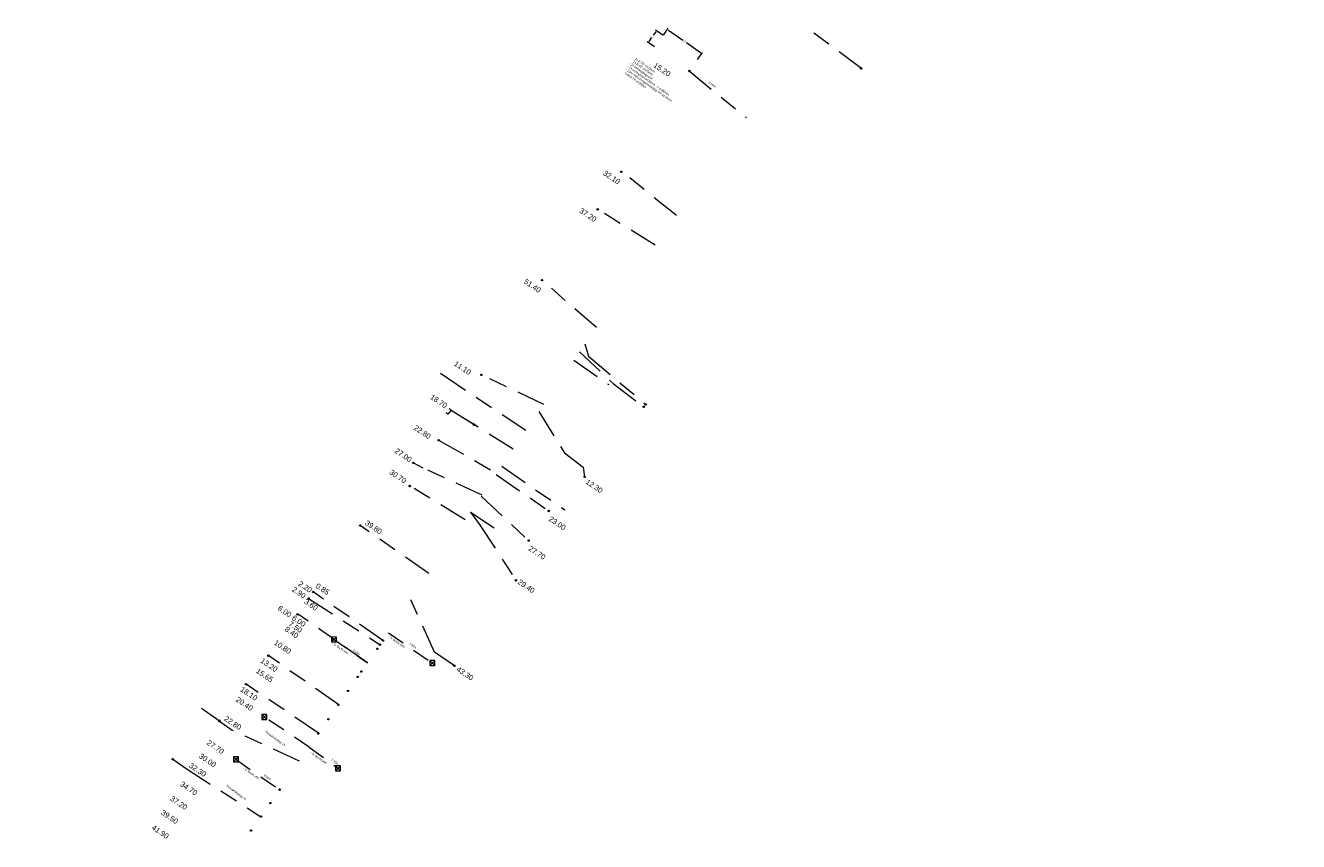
# Model space of a CAD drawing. Header units: inches. Extents: x 0 to 191500, y 0 to 342750.
# Tile 442 of 547: x 188165 to 188344, y 334162 to 334277. Entities that reach past the tile are written whole.
import ezdxf

# ---------------------------------------------------------------- set-up
doc = ezdxf.new("R2010")
doc.units = ezdxf.units.IN
doc.header["$MEASUREMENT"] = 0
doc.linetypes.add('RI-GWA_HUISAANSLUITING', pattern=[23, 4, -1.8, 2.6, -1.8, 4.6, -1.8, 4.6, -1.8])
doc.linetypes.add('RI-HWA_KOLKAANSLUITING', pattern=[4.3, 2.5, -1.8])
doc.layers.get('0').update_dxf_attribs({"lineweight": 20})
for name, color, linetype, lineweight in [('ECW', 150, 'Continuous', 20), ('N-WE-RI-GWA-MAATVOERING-T25', 30, 'RI-GWA_HUISAANSLUITING', 20), ('N-WE-RI-GWA_HUISAANSLUITING', 30, 'RI-GWA_HUISAANSLUITING', 20), ('N-WE-RI-GWA_RIOOLPUT_ONTSTOPPINGSPUT-G', 30, 'Continuous', 20), ('N-WE-RI-HWA_KOLK-S', 150, 'Continuous', 20), ('N-WE-RI-HWA_KOLKAANSLUITING', 150, 'RI-HWA_KOLKAANSLUITING', 20), ('N-WE-RI-INLAAT', 7, 'Continuous', 20), ('Tekst algemeen', 7, 'Continuous', 20)]:
    doc.layers.add(name, color=color, linetype=linetype, lineweight=lineweight)
picture_1 = doc.add_image_def('image1.ecw', size_in_pixel=(220000, 285000))

# ---------------------------------------------------------------- blocks, each defined once
blk = doc.blocks.new('A$C2C270354')
h = blk.add_hatch(color=256)
h.dxf.hatch_style = 1
edge = h.paths.add_edge_path()
edge.add_arc((0, 0), 0.1, 0, 360)
blk.add_circle((0, 0), 0.1)

msp = doc.modelspace()

# ---------------------------------------------------------------- linework, layer by layer
at = {"layer": 'N-WE-RI-GWA-MAATVOERING-T25'}
for p, q in [((188253.84681, 334276.13246), (188253.50502, 334275.6413)), ((188254.8327, 334275.6657), (188253.80188, 334276.38303)), ((188254.92018, 334275.68096), (188255.59546, 334276.63195)), ((188255.63801, 334276.38098), (188257.64037, 334274.95916)), ((188253.69032, 334274.02406), (188252.6595, 334274.74139)), ((188252.91006, 334274.78632), (188253.25185, 334275.27749)), ((188260.15508, 334273.17354), (188258.15272, 334274.59535)), ((188259.73079, 334272.2651), (188260.40606, 334273.21609))]:
    msp.add_line(p, q, dxfattribs=at)
for points in [[(188253.82219, 334276.1496), (188253.87144, 334276.11533), (188253.94962, 334276.28021)], [(188255.65538, 334276.40544), (188255.62064, 334276.35652), (188255.49124, 334276.48519)], [(188252.88544, 334274.80346), (188252.93468, 334274.76919), (188252.80725, 334274.63857)], [(188260.17245, 334273.198), (188260.13771, 334273.14908), (188260.30185, 334273.06933)]]:
    msp.add_solid(points, dxfattribs=at)
at = {"layer": 'N-WE-RI-GWA_HUISAANSLUITING'}
for p, q in [((188282.83148, 334270.94895), (188274.92934, 334276.77735)), ((188258.56908, 334270.62904), (188266.58345, 334264.0592)), ((188256.75749, 334250.30927), (188249.13467, 334256.46745)), ((188253.79226, 334246.15989), (188245.68329, 334251.18398)), ((188245.51539, 334234.57767), (188237.877, 334241.22696)), ((188243.14093, 334231.16905), (188247.85735, 334226.69632)), ((188243.8641, 334232.26145), (188244.38216, 334230.56075)), ((188242.33933, 334229.98644), (188247.25511, 334226.54892)), ((188244.38216, 334230.56075), (188252.3995, 334223.7935)), ((188235.59979, 334220.07805), (188223.58318, 334228.09748)), ((188238.10875, 334223.75665), (188229.32164, 334227.91467)), ((188247.85805, 334226.69735), (188252.16414, 334223.43025)), ((188224.63903, 334222.40247), (188224.40075, 334222.57141)), ((188225.08974, 334222.93937), (188224.63903, 334222.40247)), ((188225.08974, 334222.93937), (188224.823, 334223.167)), ((188233.83017, 334217.47542), (188225.08974, 334222.93937)), ((188225.08974, 334222.93937), (188228.31193, 334220.92506)), ((188237.42871, 334222.76791), (188241.02339, 334216.96047)), ((188223.3394, 334218.73136), (188231.52433, 334214.08415)), ((188241.02339, 334216.96047), (188243.63152, 334214.93867)), ((188221.14138, 334214.81232), (188219.76647, 334215.55101)), ((188229.44179, 334211.02128), (188221.14138, 334214.81232)), ((188232.19804, 334215.07499), (188241.05381, 334208.9432)), ((188243.63152, 334214.93867), (188243.83742, 334213.59295)), ((188231.4124, 334213.91953), (188238.82278, 334208.78867)), ((188227.06908, 334207.56152), (188219.28491, 334212.29413)), ((188229.33283, 334210.85926), (188235.96877, 334204.63236)), ((188227.81386, 334208.62703), (188229.09945, 334206.90124)), ((188227.81386, 334208.62703), (188231.96735, 334205.84342)), ((188221.95113, 334200.00454), (188212.31557, 334206.73967)), ((188229.09945, 334206.90124), (188234.19618, 334199.03914)), ((188215.5095, 334190.56765), (188205.6989, 334197.41881)), ((188205.05102, 334196.49501), (188215.11045, 334189.99254)), ((188222.74267, 334188.93738), (188219.42304, 334196.28638)), ((188213.34322, 334187.4456), (188203.50744, 334194.32)), ((188209.31368, 334181.53013), (188199.4792, 334188.40639)), ((188225.54546, 334187.01271), (188222.74267, 334188.93738)), ((188206.44532, 334177.57932), (188196.26563, 334184.43766)), ((188192.5135, 334179.23838), (188190.00061, 334181.01941)), ((188192.611, 334179.413), (188192.5135, 334179.23838)), ((188192.5135, 334179.23838), (188194.31762, 334177.97935)), ((188203.76597, 334173.64283), (188194.31762, 334177.97935)), ((188185.96007, 334173.89552), (188187.84689, 334172.58026)), ((188187.84689, 334172.58026), (188198.33812, 334165.82021))]:
    msp.add_line(p, q, dxfattribs=at)
at = {"layer": 'N-WE-RI-GWA_RIOOLPUT_ONTSTOPPINGSPUT-G'}
for p, q in [((188258.6592, 334270.67237), (188258.47895, 334270.58572)), ((188258.52575, 334270.71917), (188258.6124, 334270.53892)), ((188282.80573, 334271.03915), (188282.62547, 334270.95249)), ((188282.67227, 334271.08594), (188282.75893, 334270.90569)), ((188249.0998, 334256.51078), (188248.91954, 334256.42412)), ((188248.96634, 334256.55758), (188249.053, 334256.37733)), ((188245.77342, 334251.2273), (188245.59317, 334251.14065)), ((188245.63997, 334251.2741), (188245.72662, 334251.09385)), ((188237.96712, 334241.27029), (188237.78687, 334241.18363)), ((188237.83367, 334241.31708), (188237.92032, 334241.13683)), ((188229.41176, 334227.95799), (188229.23151, 334227.87134)), ((188229.27831, 334228.00479), (188229.36496, 334227.82454)), ((188252.51764, 334223.81319), (188252.33738, 334223.72653)), ((188252.38418, 334223.85998), (188252.47084, 334223.67973)), ((188252.25673, 334223.46931), (188252.07648, 334223.38266)), ((188252.12328, 334223.51611), (188252.20994, 334223.33586)), ((188228.40206, 334220.96839), (188228.22181, 334220.88173)), ((188228.2686, 334221.01519), (188228.35526, 334220.83494)), ((188223.42953, 334218.77469), (188223.24928, 334218.68803)), ((188223.29607, 334218.82149), (188223.38273, 334218.64124)), ((188219.8566, 334215.59434), (188219.67634, 334215.50769)), ((188219.72314, 334215.64114), (188219.8098, 334215.46089)), ((188243.92755, 334213.63628), (188243.74729, 334213.54962)), ((188243.79409, 334213.68308), (188243.88075, 334213.50282)), ((188219.37503, 334212.33746), (188219.19478, 334212.2508)), ((188219.24158, 334212.38426), (188219.32824, 334212.204)), ((188238.91291, 334208.83199), (188238.73266, 334208.74534)), ((188238.77946, 334208.87879), (188238.86611, 334208.69854)), ((188212.4057, 334206.783), (188212.22545, 334206.69634)), ((188212.27225, 334206.8298), (188212.3589, 334206.64955)), ((188236.0589, 334204.67569), (188235.87865, 334204.58903)), ((188235.92544, 334204.72249), (188236.0121, 334204.54223)), ((188234.2863, 334199.08246), (188234.10605, 334198.99581)), ((188234.15285, 334199.12926), (188234.2395, 334198.94901)), ((188205.8095, 334197.4429), (188205.62925, 334197.35624)), ((188205.67604, 334197.48969), (188205.7627, 334197.30944)), ((188205.14114, 334196.53834), (188204.96089, 334196.45168)), ((188205.00769, 334196.58514), (188205.09435, 334196.40488)), ((188203.56694, 334194.29839), (188203.38669, 334194.21174)), ((188203.43349, 334194.34519), (188203.52014, 334194.16494)), ((188199.50299, 334188.49633), (188199.32274, 334188.40967)), ((188199.36954, 334188.54313), (188199.4562, 334188.36287)), ((188225.63559, 334187.05603), (188225.45533, 334186.96938)), ((188225.50213, 334187.10283), (188225.58879, 334186.92258)), ((188196.35576, 334184.48098), (188196.1755, 334184.39433)), ((188196.2223, 334184.52778), (188196.30896, 334184.34753)), ((188192.60362, 334179.2817), (188192.42337, 334179.19505)), ((188192.47017, 334179.3285), (188192.55683, 334179.14825)), ((188186.0502, 334173.93885), (188185.86994, 334173.85219)), ((188185.91674, 334173.98565), (188186.0034, 334173.8054))]:
    msp.add_line(p, q, dxfattribs=at)
for centre in [(188258.56908, 334270.62904), (188282.7156, 334270.99582), (188249.00967, 334256.46745), (188245.68329, 334251.18398), (188237.877, 334241.22696), (188229.32164, 334227.91467), (188252.42751, 334223.76986), (188252.16661, 334223.42599), (188228.31193, 334220.92506), (188223.3394, 334218.73136), (188219.76647, 334215.55101), (188243.83742, 334213.59295), (188219.28491, 334212.29413), (188238.82278, 334208.78867), (188212.31557, 334206.73967), (188235.96877, 334204.63236), (188234.19618, 334199.03914), (188205.71937, 334197.39957), (188205.05102, 334196.49501), (188203.47682, 334194.25506), (188199.41287, 334188.453), (188225.54546, 334187.01271), (188196.26563, 334184.43766), (188192.5135, 334179.23838), (188185.96007, 334173.89552)]:
    msp.add_circle(centre, 0.1, dxfattribs=at)
at = {"layer": 'N-WE-RI-HWA_KOLK-S'}
for p, q in [((188208.28596, 334191.07687), (188208.28447, 334190.38042)), ((188208.28447, 334190.38042), (188208.98242, 334191.07537)), ((188208.28447, 334190.38042), (188208.98092, 334190.37892)), ((188208.28596, 334191.07687), (188208.98092, 334190.37892)), ((188208.98242, 334191.07537), (188208.28596, 334191.07687)), ((188208.98092, 334190.37892), (188208.98242, 334191.07537)), ((188222.09661, 334187.77418), (188222.09512, 334187.07772)), ((188222.09512, 334187.07772), (188222.79307, 334187.77268)), ((188222.09512, 334187.07772), (188222.79157, 334187.07623)), ((188222.09661, 334187.77418), (188222.79157, 334187.07623)), ((188222.79307, 334187.77268), (188222.09661, 334187.77418)), ((188222.79157, 334187.07623), (188222.79307, 334187.77268)), ((188198.47041, 334180.19896), (188198.46892, 334179.50251)), ((188198.46892, 334179.50251), (188199.16686, 334180.19746)), ((188198.46892, 334179.50251), (188199.16537, 334179.50101)), ((188198.47041, 334180.19896), (188199.16537, 334179.50101)), ((188199.16686, 334180.19746), (188198.47041, 334180.19896)), ((188199.16537, 334179.50101), (188199.16686, 334180.19746)), ((188194.51706, 334174.22311), (188194.51557, 334173.52666)), ((188194.51557, 334173.52666), (188195.21352, 334174.22162)), ((188194.51706, 334174.22311), (188195.21202, 334173.52516)), ((188195.21352, 334174.22162), (188194.51706, 334174.22311)), ((188195.21202, 334173.52516), (188195.21352, 334174.22162)), ((188194.51557, 334173.52666), (188195.21202, 334173.52516)), ((188208.83284, 334172.98221), (188208.83134, 334172.28576)), ((188208.83134, 334172.28576), (188209.52929, 334172.98071)), ((188208.83134, 334172.28576), (188209.5278, 334172.28426)), ((188208.83284, 334172.98221), (188209.5278, 334172.28426)), ((188209.52929, 334172.98071), (188208.83284, 334172.98221)), ((188209.5278, 334172.28426), (188209.52929, 334172.98071))]:
    msp.add_line(p, q, dxfattribs=at)
at = {"layer": 'N-WE-RI-HWA_KOLKAANSLUITING'}
for p, q in [((188216.2791, 334191.6768), (188222.44105, 334187.40124)), ((188208.41366, 334190.86604), (188213.34322, 334187.4456)), ((188205.13414, 334175.61466), (188198.67377, 334179.95114)), ((188205.13414, 334175.61466), (188209.37236, 334172.49895)), ((188194.81065, 334173.89259), (188200.9726, 334169.61703))]:
    msp.add_line(p, q, dxfattribs=at)

# ---------------------------------------------------------------- block references
at = {"layer": 'N-WE-RI-INLAAT', "rotation": 0.06357443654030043}
for p in [(188215.11045, 334189.99254), (188215.5095, 334190.56765), (188214.71139, 334189.41742), (188212.4881, 334186.21321), (188211.97504, 334185.47377), (188210.60686, 334183.50195), (188209.23868, 334181.53013), (188207.842, 334179.51722), (188206.44532, 334177.50432), (188200.9726, 334169.61703), (188199.66143, 334167.72736), (188198.35026, 334165.8377), (188196.98208, 334163.86588)]:
    msp.add_blockref('A$C2C270354', p, dxfattribs=at)

# ---------------------------------------------------------------- texts
at = {"layer": 'N-WE-RI-GWA-MAATVOERING-T25', "char_height": 0.18, "attachment_point": 5}
for s, insert in [('\\A1;2.00', (188253.37844, 334275.45939)), ('\\A1;5.90', (188257.89654, 334274.77726))]:
    msp.add_mtext(s, dxfattribs=dict(at, insert=insert))
at = {"layer": 'N-WE-RI-GWA-MAATVOERING-T25'}
for s, insert, char_height, width, attachment_point, rotation in [('{\\fArial|b0|i0|c0|p34;15.20}', (188253.64626, 334271.56328), 0.75, 14.6844, 4, 326), ('{\\fProxy 1|b0|i0|c0|p72;9.90m}', (188261.40093, 334269.1606), 0.3, 8.5686, 1, 326), ('32.10', (188246.57869, 334256.39742), 0.75, 14.6844, 4, 326), ('37.20', (188243.25232, 334251.11395), 0.75, 14.6844, 4, 326), ('51.40', (188235.44602, 334241.15693), 0.75, 14.6844, 4, 326), ('11.10', (188225.62638, 334229.61487), 0.75, 14.6844, 4, 326), ('18.70', (188222.27712, 334224.9301), 0.75, 14.6844, 4, 326), ('22.80', (188219.97815, 334220.60066), 0.75, 14.6844, 4, 326), ('27.00', (188217.29874, 334217.35354), 0.75, 14.6844, 4, 326), ('30.70', (188216.54204, 334214.36668), 0.75, 14.6844, 4, 326), ('12.30', (188244.13678, 334212.99721), 0.75, 14.6844, 4, 326), ('23.00', (188238.94539, 334207.78832), 0.75, 14.6844, 4, 326), ('39.80', (188213.12346, 334207.2277), 0.75, 14.6844, 4, 326), ('27.70', (188236.09138, 334203.63201), 0.75, 14.6844, 4, 326), ('{\\fArial|b0|i0|c0|p34;2.20}', (188203.73017, 334198.69409), 0.75, 14.6844, 4, 326), ('29.40', (188234.58062, 334198.9262), 0.75, 14.6844, 4, 326), ('{\\fArial|b0|i0|c0|p34;2.90}', (188202.85441, 334197.89217), 0.75, 14.6844, 4, 326), ('{\\fArial|b0|i0|c0|p34;0.85}', (188206.18188, 334198.38032), 0.75, 14.6844, 4, 326), ('{\\fArial|b0|i0|c0|p34;6.00}', (188200.85226, 334195.23267), 0.75, 14.6844, 4, 326), ('{\\fArial|b0|i0|c0|p34;3.60}', (188204.55529, 334196.1701), 0.75, 14.6844, 4, 326), ('{\\fArial|b0|i0|c0|p34;7.50}', (188202.36172, 334193.04885), 0.75, 14.6844, 4, 326), ('{\\fArial|b0|i0|c0|p34;6.00}', (188202.82587, 334193.89099), 0.75, 14.6844, 4, 326), ('{\\fArial|b0|i0|c0|p34;8.40}', (188201.83338, 334192.29707), 0.75, 14.6844, 4, 326), ('{\\fArial|b0|i0|c0|p34;10.80}', (188200.31906, 334190.40352), 0.75, 14.6844, 4, 326), ('{\\fProxy 1|b0|i0|c0|p72;7.50m}', (188219.32583, 334190.3201), 0.3, 8.5686, 1, 324), ('{\\fArial|b0|i0|c0|p34;13.20}', (188198.41632, 334187.87699), 0.75, 14.6844, 4, 326), ('{\\fProxy 1|b0|i0|c0|p72;6.50m}', (188211.40486, 334189.41153), 0.3, 8.5686, 1, 324), ('{\\fArial|b0|i0|c0|p34;15.65}', (188197.78567, 334186.42628), 0.75, 14.6844, 4, 326), ('43.30', (188225.96566, 334186.66798), 0.75, 14.6844, 4, 326), ('{\\fArial|b0|i0|c0|p34;20.40}', (188194.96274, 334182.41289), 0.75, 14.6844, 4, 326), ('{\\fArial|b0|i0|c0|p34;18.10}', (188195.58356, 334183.84373), 0.75, 14.6844, 4, 326), ('{\\fArial|b0|i0|c0|p34;22.80}', (188193.32139, 334179.7264), 0.75, 14.6844, 4, 326), ('{\\fArial|b0|i0|c0|p34;27.70}', (188190.87311, 334176.33855), 0.75, 14.6844, 4, 326), ('{\\fArial|b0|i0|c0|p34;30.00}', (188189.77482, 334174.47455), 0.75, 14.6844, 4, 326), ('{\\fProxy 1|b0|i0|c0|p72;7.50m}', (188208.36262, 334173.99551), 0.3, 8.5686, 1, 324), ('{\\fArial|b0|i0|c0|p34;32.30}', (188188.38355, 334173.14173), 0.75, 14.6844, 4, 326), ('{\\fArial|b0|i0|c0|p34;34.70}', (188187.14151, 334170.52068), 0.75, 14.6844, 4, 326), ('{\\fProxy 1|b0|i0|c0|p72;6.50m}', (188198.89878, 334171.80868), 0.3, 8.5686, 1, 324), ('{\\fArial|b0|i0|c0|p34;37.20}', (188185.73167, 334168.4862), 0.75, 14.6844, 4, 326), ('{\\fArial|b0|i0|c0|p34;39.50}', (188184.44716, 334166.51433), 0.75, 14.6844, 4, 326), ('{\\fArial|b0|i0|c0|p34;41.90}', (188183.13133, 334164.41726), 0.75, 14.6844, 4, 326)]:
    msp.add_mtext(s, dxfattribs=dict(at, insert=insert, char_height=char_height, width=width, attachment_point=attachment_point, rotation=rotation))
at = {"layer": 'Tekst algemeen', "char_height": 0.3, "attachment_point": 1}
for s, insert, width, rotation in [('{\\fProxy 1|b0|i0|c0|p8;\\C2;- 1x B 90° ø125mm\\P- 2x B 45° ø125mm\\P- 1x ontstoppingsstuk\\P- 1x verloopstuk ø125mm --> ø160mm\\P- 1.5m ontluchtings(stand)pijp PP ø125mm\\P- 9.90m PP ø125mm}', (188250.87855, 334272.6616), 11.7885, 325), ('{\\fProxy 1|b0|i0|c0|p8;\\C2;- 3x Bocht ø90}', (188208.48139, 334190.40575), 8.5686, 325), ('{\\fProxy 1|b0|i0|c0|p8;\\C2;- 3x Bocht ø90}', (188216.40236, 334191.31432), 8.5686, 325), ('{\\fProxy 1|b0|i0|c0|p8;\\C2;Huisaansluiting 73}', (188199.09219, 334177.97735), 11.7885, 323), ('{\\fProxy 1|b0|i0|c0|p8;\\C2;- 3x Bocht ø90}', (188205.43915, 334174.98973), 8.5686, 325), ('{\\fProxy 1|b0|i0|c0|p8;\\C2;- 3x Bocht ø90}', (188195.97531, 334172.8029), 8.5686, 325), ('{\\fProxy 1|b0|i0|c0|p8;\\C2;Huisaansluiting 75}', (188193.63754, 334170.37855), 11.7885, 323)]:
    msp.add_mtext(s, dxfattribs=dict(at, insert=insert, width=width, rotation=rotation))

# ---------------------------------------------------------------- pictures from other files: only their frames are drawn
at = {"layer": 'ECW'}
image = msp.add_image(picture_1, insert=(180500, 328500), size_in_units=(11000, 14250), dxfattribs=at)
image.dxf.flags = 7

doc.saveas('drawing.dxf')
